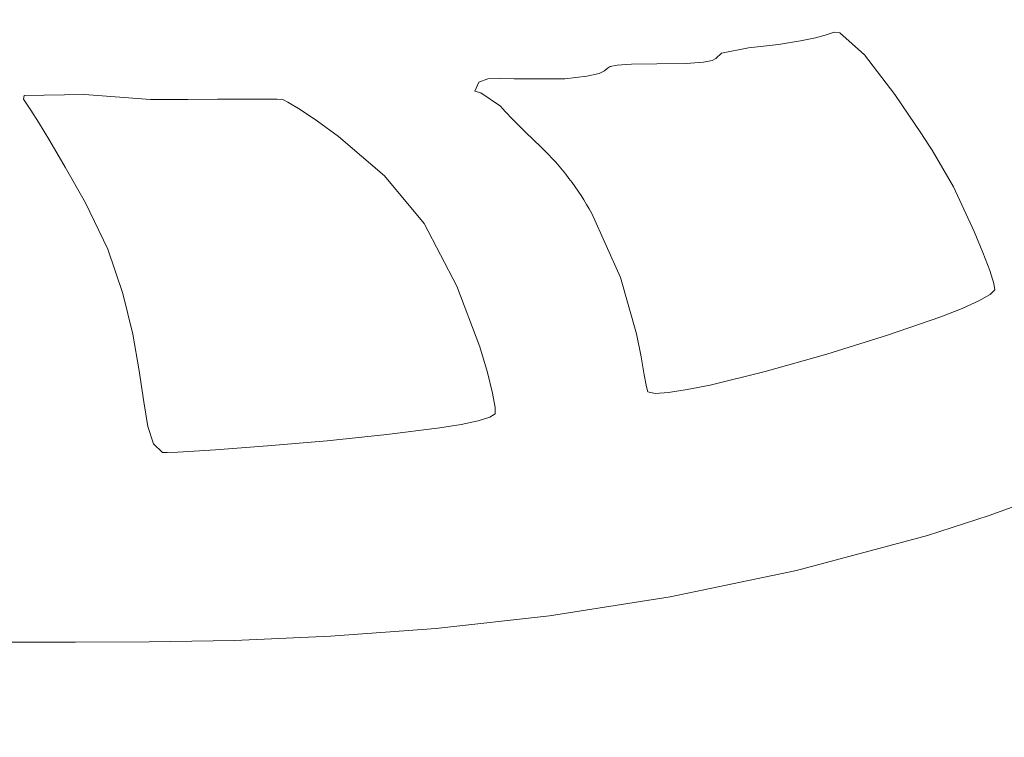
# Model space of a CAD drawing. Header units: millimetres. Extents: x -285 to 176, y -252 to 158.
# Tile 494 of 561: x 29.25 to 33.85, y 33.15 to 36.5. Entities that reach past the tile are written whole.
import ezdxf

# ---------------------------------------------------------------- set-up
doc = ezdxf.new("R2010")
doc.units = ezdxf.units.MM
doc.header["$MEASUREMENT"] = 0
doc.layers.add('Layer 1', color=7, linetype='Continuous')

msp = doc.modelspace()

# ---------------------------------------------------------------- linework, layer by layer
at = {"layer": 'Layer 1', "color": 1, "lineweight": 9}
msp.add_open_spline([(25.7509, 82.7633), (25.7509, 82.7633), (27.8852, 84.8976), (27.8852, 84.8976), (27.8852, 84.8976), (27.8852, 84.8976), (34.9583, 77.8244), (34.9583, 77.8244), (34.9583, 77.8244), (34.9583, 77.8244), (32.824, 75.6936), (32.824, 75.6936), (32.824, 75.6936), (32.824, 75.6936), (42.1833, 66.3344), (42.1833, 66.3344), (42.1833, 66.3344), (42.1833, 66.3344), (44.2505, 68.4017), (44.2505, 68.4017), (44.2505, 68.4017), (44.2505, 68.4017), (51.3202, 61.3285), (51.3202, 61.3285), (51.3202, 61.3285), (51.3202, 61.3285), (49.2529, 59.2613), (49.2529, 59.2613), (49.2529, 59.2613), (49.2529, 59.2613), (57.4973, 51.0203), (57.4973, 51.0203), (57.4973, 51.0203), (57.4973, 51.0203), (49.2918, 42.8147), (49.2918, 42.8147), (49.2918, 42.8147), (49.2918, 42.8147), (51.3202, 40.7828), (51.3202, 40.7828), (51.3202, 40.7828), (51.3202, 40.7828), (44.2505, 33.7096), (44.2505, 33.7096), (44.2505, 33.7096), (44.2505, 33.7096), (42.2185, 35.7416), (42.2185, 35.7416), (42.2185, 35.7416), (42.2185, 35.7416), (32.8593, 26.3824), (32.8593, 26.3824), (32.8593, 26.3824), (32.8593, 26.3824), (34.9583, 24.2869), (34.9583, 24.2869), (34.9583, 24.2869), (34.9583, 24.2869), (27.8852, 17.2137), (27.8852, 17.2137), (27.8852, 17.2137), (27.8852, 17.2137), (25.7897, 19.3127), (25.7897, 19.3127), (25.7897, 19.3127), (25.7897, 19.3127), (24.308, 17.831), (24.308, 17.831), (24.308, 17.831), (24.308, 17.831), (22.5017, 16.5505), (22.5017, 16.5505), (22.5017, 16.5505), (22.5017, 16.5505), (-21.5072, 16.5505), (-21.5072, 16.5505), (-21.5072, 16.5505), (-21.5072, 16.5505), (-21.8036, 16.5505), (-21.8036, 16.5505), (-21.8036, 16.5505), (-21.8036, 16.5505), (-51.2041, 16.5505), (-51.2041, 16.5505), (-51.2041, 16.5505), (-51.2041, 16.5505), (-51.2041, 27.7088), (-51.2041, 27.7088), (-51.2041, 27.7088), (-51.2041, 27.7088), (-54.0933, 27.7088), (-54.0933, 27.7088), (-54.0933, 27.7088), (-54.0933, 27.7088), (-54.0933, 43.0088), (-54.0933, 43.0088), (-54.0933, 43.0088), (-54.0933, 43.0088), (-51.2041, 43.0088), (-51.2041, 43.0088), (-51.2041, 43.0088), (-51.2041, 43.0088), (-51.2041, 59.0919), (-51.2041, 59.0919), (-51.2041, 59.0919), (-51.2041, 59.0919), (-54.0933, 59.0919), (-54.0933, 59.0919), (-54.0933, 59.0919), (-54.0933, 59.0919), (-54.0933, 74.3919), (-54.0933, 74.3919), (-54.0933, 74.3919), (-54.0933, 74.3919), (-51.2039, 74.3919), (-51.2039, 74.3919), (-51.2039, 74.3919), (-51.2039, 74.3919), (-51.2039, 85.5502), (-51.2039, 85.5502), (-51.2039, 85.5502), (-51.2039, 85.5502), (-21.5355, 85.5502), (-21.5355, 85.5502), (-21.5355, 85.5502), (-21.5355, 85.5502), (22.5017, 85.5502), (22.5017, 85.5502), (22.5017, 85.5502), (22.5017, 85.5502), (24.2127, 84.305), (24.2127, 84.305), (24.2127, 84.305), (24.2127, 84.305), (25.7509, 82.7633), (25.7509, 82.7633)], degree=3, knots=[0, 0, 0, 0, 0.028571, 0.028571, 0.028571, 0.028571, 0.057143, 0.057143, 0.057143, 0.057143, 0.085714, 0.085714, 0.085714, 0.085714, 0.114286, 0.114286, 0.114286, 0.114286, 0.142857, 0.142857, 0.142857, 0.142857, 0.171429, 0.171429, 0.171429, 0.171429, 0.2, 0.2, 0.2, 0.2, 0.228571, 0.228571, 0.228571, 0.228571, 0.257143, 0.257143, 0.257143, 0.257143, 0.285714, 0.285714, 0.285714, 0.285714, 0.314286, 0.314286, 0.314286, 0.314286, 0.342857, 0.342857, 0.342857, 0.342857, 0.371429, 0.371429, 0.371429, 0.371429, 0.4, 0.4, 0.4, 0.4, 0.428571, 0.428571, 0.428571, 0.428571, 0.457143, 0.457143, 0.457143, 0.457143, 0.485714, 0.485714, 0.485714, 0.485714, 0.514286, 0.514286, 0.514286, 0.514286, 0.542857, 0.542857, 0.542857, 0.542857, 0.571429, 0.571429, 0.571429, 0.571429, 0.6, 0.6, 0.6, 0.6, 0.628571, 0.628571, 0.628571, 0.628571, 0.657143, 0.657143, 0.657143, 0.657143, 0.685714, 0.685714, 0.685714, 0.685714, 0.714286, 0.714286, 0.714286, 0.714286, 0.742857, 0.742857, 0.742857, 0.742857, 0.771429, 0.771429, 0.771429, 0.771429, 0.8, 0.8, 0.8, 0.8, 0.828571, 0.828571, 0.828571, 0.828571, 0.857143, 0.857143, 0.857143, 0.857143, 0.885714, 0.885714, 0.885714, 0.885714, 0.914286, 0.914286, 0.914286, 0.914286, 0.942857, 0.942857, 0.942857, 0.942857, 1, 1, 1, 1], dxfattribs=at)
at = {"layer": 'Layer 1', "color": 3, "lineweight": 9}
for points, knots in [([(3.8363, 42.0456), (3.8363, 42.0456), (3.7199, 42.0475), (3.7199, 42.0475), (3.7199, 42.0475), (3.7199, 42.0475), (3.6247, 42.047), (3.6247, 42.047), (3.6247, 42.047), (3.6247, 42.047), (3.5506, 42.0352), (3.5506, 42.0352), (3.5506, 42.0352), (3.5506, 42.0352), (3.4976, 42.0033), (3.4976, 42.0033), (3.4976, 42.0033), (3.4976, 42.0033), (3.4659, 41.9821), (3.4659, 41.9821), (3.4659, 41.9821), (3.4659, 41.9821), (3.4685, 40.9677), (3.4685, 40.9677), (3.4685, 40.9677), (3.4685, 40.9677), (3.4711, 40.0186), (3.4711, 40.0186), (3.4711, 40.0186), (3.4711, 40.0186), (3.4735, 39.1348), (3.4735, 39.1348), (3.4735, 39.1348), (3.4735, 39.1348), (3.4759, 38.3164), (3.4759, 38.3164), (3.4759, 38.3164), (3.4759, 38.3164), (3.4781, 37.5633), (3.4781, 37.5633), (3.4781, 37.5633), (3.4781, 37.5633), (3.4803, 36.8756), (3.4803, 36.8756), (3.4803, 36.8756), (3.4803, 36.8756), (3.4824, 36.2532), (3.4824, 36.2532), (3.4824, 36.2532), (3.4824, 36.2532), (3.4845, 35.6961), (3.4845, 35.6961), (3.4845, 35.6961), (3.4845, 35.6961), (3.4864, 35.2044), (3.4864, 35.2044), (3.4864, 35.2044), (3.4864, 35.2044), (3.4882, 34.7781), (3.4882, 34.7781), (3.4882, 34.7781), (3.4882, 34.7781), (3.49, 34.4171), (3.49, 34.4171), (3.49, 34.4171), (3.49, 34.4171), (3.4917, 34.1216), (3.4917, 34.1216), (3.4917, 34.1216), (3.4917, 34.1216), (3.4933, 33.8914), (3.4933, 33.8914), (3.4933, 33.8914), (3.4933, 33.8914), (3.4948, 33.7266), (3.4948, 33.7266), (3.4948, 33.7266), (3.4948, 33.7266), (3.4963, 33.6271), (3.4963, 33.6271), (3.4963, 33.6271), (3.4963, 33.6271), (3.4976, 33.5931), (3.4976, 33.5931), (3.4976, 33.5931), (3.4976, 33.5931), (3.5294, 33.5613), (3.5294, 33.5613), (3.5294, 33.5613), (3.5294, 33.5613), (14.1021, 33.5613), (14.1021, 33.5613), (14.1021, 33.5613), (14.1021, 33.5613), (14.1537, 33.5681), (14.1537, 33.5681), (14.1537, 33.5681), (14.1537, 33.5681), (14.2215, 33.5738), (14.2215, 33.5738), (14.2215, 33.5738), (14.2215, 33.5738), (14.3282, 33.5787), (14.3282, 33.5787), (14.3282, 33.5787), (14.3282, 33.5787), (14.4962, 33.5827), (14.4962, 33.5827), (14.4962, 33.5827), (14.4962, 33.5827), (14.6103, 33.5844), (14.6103, 33.5844), (14.6103, 33.5844), (14.6103, 33.5844), (14.7482, 33.5859), (14.7482, 33.5859), (14.7482, 33.5859), (14.7482, 33.5859), (14.9127, 33.5872), (14.9127, 33.5872), (14.9127, 33.5872), (14.9127, 33.5872), (15.1067, 33.5884), (15.1067, 33.5884), (15.1067, 33.5884), (15.1067, 33.5884), (15.3329, 33.5895), (15.3329, 33.5895), (15.3329, 33.5895), (15.3329, 33.5895), (15.5942, 33.5904), (15.5942, 33.5904), (15.5942, 33.5904), (15.5942, 33.5904), (15.8935, 33.5911), (15.8935, 33.5911), (15.8935, 33.5911), (15.8935, 33.5911), (16.2334, 33.5918), (16.2334, 33.5918), (16.2334, 33.5918), (16.2334, 33.5918), (16.6169, 33.5923), (16.6169, 33.5923), (16.6169, 33.5923), (16.6169, 33.5923), (17.0467, 33.5927), (17.0467, 33.5927), (17.0467, 33.5927), (17.0467, 33.5927), (17.5257, 33.5931), (17.5257, 33.5931), (17.5257, 33.5931), (17.5257, 33.5931), (18.0568, 33.5933), (18.0568, 33.5933), (18.0568, 33.5933), (18.0568, 33.5933), (18.6426, 33.5935), (18.6426, 33.5935), (18.6426, 33.5935), (18.6426, 33.5935), (19.2861, 33.5936), (19.2861, 33.5936), (19.2861, 33.5936), (19.2861, 33.5936), (19.9901, 33.5936), (19.9901, 33.5936), (19.9901, 33.5936), (19.9901, 33.5936), (20.7573, 33.5936), (20.7573, 33.5936), (20.7573, 33.5936), (20.7573, 33.5936), (21.5906, 33.5936), (21.5906, 33.5936), (21.5906, 33.5936), (21.5906, 33.5936), (22.4929, 33.5935), (22.4929, 33.5935), (22.4929, 33.5935), (22.4929, 33.5935), (23.4668, 33.5934), (23.4668, 33.5934), (23.4668, 33.5934), (23.4668, 33.5934), (24.5154, 33.5934), (24.5154, 33.5934), (24.5154, 33.5934), (24.5154, 33.5934), (25.6413, 33.5933), (25.6413, 33.5933), (25.6413, 33.5933), (25.6413, 33.5933), (26.8474, 33.5932), (26.8474, 33.5932), (26.8474, 33.5932), (26.8474, 33.5932), (28.1366, 33.5931), (28.1366, 33.5931), (28.1366, 33.5931), (28.1366, 33.5931), (29.5115, 33.5931), (29.5115, 33.5931), (29.5115, 33.5931), (29.5115, 33.5931), (29.8546, 33.5942), (29.8546, 33.5942), (29.8546, 33.5942), (29.8546, 33.5942), (30.2528, 33.6014), (30.2528, 33.6014), (30.2528, 33.6014), (30.2528, 33.6014), (30.7007, 33.6203), (30.7007, 33.6203), (30.7007, 33.6203), (30.7007, 33.6203), (31.1925, 33.6566), (31.1925, 33.6566), (31.1925, 33.6566), (31.1925, 33.6566), (31.7227, 33.7161), (31.7227, 33.7161), (31.7227, 33.7161), (31.7227, 33.7161), (32.2857, 33.8044), (32.2857, 33.8044), (32.2857, 33.8044), (32.2857, 33.8044), (32.8758, 33.9274), (32.8758, 33.9274), (32.8758, 33.9274), (32.8758, 33.9274), (33.4873, 34.0905), (33.4873, 34.0905), (33.4873, 34.0905), (33.4873, 34.0905), (33.7741, 34.1835), (33.7741, 34.1835), (33.7741, 34.1835), (33.7741, 34.1835), (34.1084, 34.3053), (34.1084, 34.3053), (34.1084, 34.3053), (34.1084, 34.3053), (34.4786, 34.4543), (34.4786, 34.4543), (34.4786, 34.4543), (34.4786, 34.4543), (34.8733, 34.6289), (34.8733, 34.6289), (34.8733, 34.6289), (34.8733, 34.6289), (35.6904, 35.0485), (35.6904, 35.0485), (35.6904, 35.0485), (35.6904, 35.0485), (36.4682, 35.551), (36.4682, 35.551), (36.4682, 35.551), (36.8845, 35.8716), (37.2771, 36.2217), (37.643, 36.5987), (37.643, 36.5987), (37.643, 36.5987), (37.9878, 36.9748), (37.9878, 36.9748), (37.9878, 36.9748), (37.9878, 36.9748), (38.2979, 37.3634), (38.2979, 37.3634), (38.2979, 37.3634), (38.2979, 37.3634), (38.4228, 37.5382), (38.4228, 37.5382), (38.4228, 37.5382), (38.4228, 37.5382), (38.5186, 37.6872), (38.5186, 37.6872), (38.5186, 37.6872), (38.5186, 37.6872), (38.5785, 37.8006), (38.5785, 37.8006), (38.5785, 37.8006), (38.5785, 37.8006), (38.5955, 37.8687), (38.5955, 37.8687), (38.5955, 37.8687), (38.5955, 37.8687), (38.5715, 37.9068), (38.5715, 37.9068), (38.5715, 37.9068), (38.5715, 37.9068), (38.5107, 37.99), (38.5107, 37.99), (38.5107, 37.99), (38.5107, 37.99), (38.4218, 38.1074), (38.4218, 38.1074), (38.4218, 38.1074), (38.4218, 38.1074), (38.3138, 38.2484), (38.3138, 38.2484), (38.3138, 38.2484), (38.3138, 38.2484), (38.0752, 38.5578), (38.0752, 38.5578), (38.0752, 38.5578), (38.0752, 38.5578), (37.8653, 38.8318), (37.8653, 38.8318), (37.8653, 38.8318), (37.8653, 38.8318), (37.8448, 38.8549), (37.8448, 38.8549), (37.8448, 38.8549), (37.8448, 38.8549), (37.7911, 38.9144), (37.7911, 38.9144), (37.7911, 38.9144), (37.7911, 38.9144), (37.708, 39.0037), (37.708, 39.0037), (37.708, 39.0037), (37.708, 39.0037), (37.5994, 39.1163), (37.5994, 39.1163), (37.5994, 39.1163), (37.5994, 39.1163), (37.3211, 39.385), (37.3211, 39.385), (37.3211, 39.385), (37.3211, 39.385), (36.9868, 39.6679), (36.9868, 39.6679), (36.9868, 39.6679), (36.9868, 39.6679), (36.9701, 39.6878), (36.9701, 39.6878), (36.9701, 39.6878), (36.9701, 39.6878), (36.9209, 39.7418), (36.9209, 39.7418), (36.9209, 39.7418), (36.9209, 39.7418), (36.821, 39.8339), (36.821, 39.8339), (36.821, 39.8339), (36.821, 39.8339), (36.6522, 39.9678), (36.6522, 39.9678), (36.6522, 39.9678), (36.6522, 39.9678), (36.5362, 40.0516), (36.5362, 40.0516), (36.5362, 40.0516), (36.5362, 40.0516), (36.3962, 40.1473), (36.3962, 40.1473), (36.3962, 40.1473), (36.3962, 40.1473), (36.2299, 40.2554), (36.2299, 40.2554), (36.2299, 40.2554), (36.2299, 40.2554), (36.0349, 40.3764), (36.0349, 40.3764), (36.0349, 40.3764), (36.0349, 40.3764), (35.809, 40.5106), (35.809, 40.5106), (35.809, 40.5106), (35.809, 40.5106), (35.5499, 40.6586), (35.5499, 40.6586), (35.5499, 40.6586), (35.5499, 40.6586), (35.2554, 40.8209), (35.2554, 40.8209), (35.2554, 40.8209), (35.2554, 40.8209), (34.9231, 40.9979), (34.9231, 40.9979), (34.9231, 40.9979), (34.9231, 40.9979), (34.6913, 41.1075), (34.6913, 41.1075), (34.6913, 41.1075), (34.6913, 41.1075), (34.3889, 41.2301), (34.3889, 41.2301), (34.3889, 41.2301), (34.3889, 41.2301), (34.0378, 41.3583), (34.0378, 41.3583), (34.0378, 41.3583), (34.0378, 41.3583), (33.6602, 41.4847), (33.6602, 41.4847), (33.6602, 41.4847), (33.6602, 41.4847), (33.2779, 41.6019), (33.2779, 41.6019), (33.2779, 41.6019), (33.2779, 41.6019), (32.9129, 41.7024), (32.9129, 41.7024), (32.9129, 41.7024), (32.9129, 41.7024), (32.5874, 41.7787), (32.5874, 41.7787), (32.5874, 41.7787), (32.5874, 41.7787), (32.3231, 41.8234), (32.3231, 41.8234), (32.3231, 41.8234), (32.3231, 41.8234), (32.1374, 41.8474), (32.1374, 41.8474), (32.1374, 41.8474), (32.1374, 41.8474), (31.9853, 41.8704), (31.9853, 41.8704), (31.9853, 41.8704), (31.9853, 41.8704), (31.8592, 41.8924), (31.8592, 41.8924), (31.8592, 41.8924), (31.8592, 41.8924), (31.7517, 41.9132), (31.7517, 41.9132), (31.7517, 41.9132), (31.7517, 41.9132), (31.5618, 41.9511), (31.5618, 41.9511), (31.5618, 41.9511), (31.5618, 41.9511), (31.3552, 41.9835), (31.3552, 41.9835), (31.3552, 41.9835), (31.3552, 41.9835), (31.2267, 41.9974), (31.2267, 41.9974), (31.2267, 41.9974), (31.2267, 41.9974), (31.0713, 42.0097), (31.0713, 42.0097), (31.0713, 42.0097), (31.0713, 42.0097), (30.8816, 42.0204), (30.8816, 42.0204), (30.8816, 42.0204), (30.8816, 42.0204), (30.6498, 42.0293), (30.6498, 42.0293), (30.6498, 42.0293), (30.6498, 42.0293), (30.3685, 42.0363), (30.3685, 42.0363), (30.3685, 42.0363), (30.3685, 42.0363), (30.0301, 42.0414), (30.0301, 42.0414), (30.0301, 42.0414), (30.0301, 42.0414), (29.627, 42.0446), (29.627, 42.0446), (29.627, 42.0446), (29.627, 42.0446), (29.1516, 42.0456), (29.1516, 42.0456), (29.1516, 42.0456), (29.1516, 42.0456), (3.8363, 42.0456), (3.8363, 42.0456)], [0, 0, 0, 0, 0.008333, 0.008333, 0.008333, 0.008333, 0.016667, 0.016667, 0.016667, 0.016667, 0.025, 0.025, 0.025, 0.025, 0.033333, 0.033333, 0.033333, 0.033333, 0.041667, 0.041667, 0.041667, 0.041667, 0.05, 0.05, 0.05, 0.05, 0.058333, 0.058333, 0.058333, 0.058333, 0.066667, 0.066667, 0.066667, 0.066667, 0.075, 0.075, 0.075, 0.075, 0.083333, 0.083333, 0.083333, 0.083333, 0.091667, 0.091667, 0.091667, 0.091667, 0.1, 0.1, 0.1, 0.1, 0.108333, 0.108333, 0.108333, 0.108333, 0.116667, 0.116667, 0.116667, 0.116667, 0.125, 0.125, 0.125, 0.125, 0.133333, 0.133333, 0.133333, 0.133333, 0.141667, 0.141667, 0.141667, 0.141667, 0.15, 0.15, 0.15, 0.15, 0.158333, 0.158333, 0.158333, 0.158333, 0.166667, 0.166667, 0.166667, 0.166667, 0.175, 0.175, 0.175, 0.175, 0.183333, 0.183333, 0.183333, 0.183333, 0.191667, 0.191667, 0.191667, 0.191667, 0.2, 0.2, 0.2, 0.2, 0.208333, 0.208333, 0.208333, 0.208333, 0.216667, 0.216667, 0.216667, 0.216667, 0.225, 0.225, 0.225, 0.225, 0.233333, 0.233333, 0.233333, 0.233333, 0.241667, 0.241667, 0.241667, 0.241667, 0.25, 0.25, 0.25, 0.25, 0.258333, 0.258333, 0.258333, 0.258333, 0.266667, 0.266667, 0.266667, 0.266667, 0.275, 0.275, 0.275, 0.275, 0.283333, 0.283333, 0.283333, 0.283333, 0.291667, 0.291667, 0.291667, 0.291667, 0.3, 0.3, 0.3, 0.3, 0.308333, 0.308333, 0.308333, 0.308333, 0.316667, 0.316667, 0.316667, 0.316667, 0.325, 0.325, 0.325, 0.325, 0.333333, 0.333333, 0.333333, 0.333333, 0.341667, 0.341667, 0.341667, 0.341667, 0.35, 0.35, 0.35, 0.35, 0.358333, 0.358333, 0.358333, 0.358333, 0.366667, 0.366667, 0.366667, 0.366667, 0.375, 0.375, 0.375, 0.375, 0.383333, 0.383333, 0.383333, 0.383333, 0.391667, 0.391667, 0.391667, 0.391667, 0.4, 0.4, 0.4, 0.4, 0.408333, 0.408333, 0.408333, 0.408333, 0.416667, 0.416667, 0.416667, 0.416667, 0.425, 0.425, 0.425, 0.425, 0.433333, 0.433333, 0.433333, 0.433333, 0.441667, 0.441667, 0.441667, 0.441667, 0.45, 0.45, 0.45, 0.45, 0.458333, 0.458333, 0.458333, 0.458333, 0.466667, 0.466667, 0.466667, 0.466667, 0.475, 0.475, 0.475, 0.475, 0.483333, 0.483333, 0.483333, 0.483333, 0.491667, 0.491667, 0.491667, 0.491667, 0.5, 0.5, 0.5, 0.5, 0.508333, 0.508333, 0.508333, 0.508333, 0.516667, 0.516667, 0.516667, 0.516667, 0.525, 0.525, 0.525, 0.525, 0.533333, 0.533333, 0.533333, 0.533333, 0.541667, 0.541667, 0.541667, 0.541667, 0.55, 0.55, 0.55, 0.55, 0.558333, 0.558333, 0.558333, 0.558333, 0.566667, 0.566667, 0.566667, 0.566667, 0.575, 0.575, 0.575, 0.575, 0.583333, 0.583333, 0.583333, 0.583333, 0.591667, 0.591667, 0.591667, 0.591667, 0.6, 0.6, 0.6, 0.6, 0.608333, 0.608333, 0.608333, 0.608333, 0.616667, 0.616667, 0.616667, 0.616667, 0.625, 0.625, 0.625, 0.625, 0.633333, 0.633333, 0.633333, 0.633333, 0.641667, 0.641667, 0.641667, 0.641667, 0.65, 0.65, 0.65, 0.65, 0.658333, 0.658333, 0.658333, 0.658333, 0.666667, 0.666667, 0.666667, 0.666667, 0.675, 0.675, 0.675, 0.675, 0.683333, 0.683333, 0.683333, 0.683333, 0.691667, 0.691667, 0.691667, 0.691667, 0.7, 0.7, 0.7, 0.7, 0.708333, 0.708333, 0.708333, 0.708333, 0.716667, 0.716667, 0.716667, 0.716667, 0.725, 0.725, 0.725, 0.725, 0.733333, 0.733333, 0.733333, 0.733333, 0.741667, 0.741667, 0.741667, 0.741667, 0.75, 0.75, 0.75, 0.75, 0.758333, 0.758333, 0.758333, 0.758333, 0.766667, 0.766667, 0.766667, 0.766667, 0.775, 0.775, 0.775, 0.775, 0.783333, 0.783333, 0.783333, 0.783333, 0.791667, 0.791667, 0.791667, 0.791667, 0.8, 0.8, 0.8, 0.8, 0.808333, 0.808333, 0.808333, 0.808333, 0.816667, 0.816667, 0.816667, 0.816667, 0.825, 0.825, 0.825, 0.825, 0.833333, 0.833333, 0.833333, 0.833333, 0.841667, 0.841667, 0.841667, 0.841667, 0.85, 0.85, 0.85, 0.85, 0.858333, 0.858333, 0.858333, 0.858333, 0.866667, 0.866667, 0.866667, 0.866667, 0.875, 0.875, 0.875, 0.875, 0.883333, 0.883333, 0.883333, 0.883333, 0.891667, 0.891667, 0.891667, 0.891667, 0.9, 0.9, 0.9, 0.9, 0.908333, 0.908333, 0.908333, 0.908333, 0.916667, 0.916667, 0.916667, 0.916667, 0.925, 0.925, 0.925, 0.925, 0.933333, 0.933333, 0.933333, 0.933333, 0.941667, 0.941667, 0.941667, 0.941667, 0.95, 0.95, 0.95, 0.95, 0.958333, 0.958333, 0.958333, 0.958333, 0.966667, 0.966667, 0.966667, 0.966667, 0.975, 0.975, 0.975, 0.975, 0.983333, 0.983333, 0.983333, 0.983333, 1, 1, 1, 1]), ([(31.3742, 36.1649), (31.3742, 36.1649), (31.4025, 36.1574), (31.4025, 36.1574), (31.4025, 36.1574), (31.4025, 36.1574), (31.4941, 36.0943), (31.4941, 36.0943), (31.4941, 36.0943), (31.5546, 36.0279), (31.6182, 35.9643), (31.6846, 35.9038), (31.6846, 35.9038), (31.7778, 35.8122), (31.8574, 35.7076), (31.921, 35.5934), (31.921, 35.5934), (31.921, 35.5934), (32.0546, 35.2956), (32.0546, 35.2956), (32.0546, 35.2956), (32.0546, 35.2956), (32.1296, 35.0316), (32.1296, 35.0316), (32.1296, 35.0316), (32.1296, 35.0316), (32.1513, 34.9244), (32.1513, 34.9244), (32.1513, 34.9244), (32.1513, 34.9244), (32.1656, 34.8403), (32.1656, 34.8403), (32.1656, 34.8403), (32.1656, 34.8403), (32.175, 34.7842), (32.175, 34.7842), (32.175, 34.7842), (32.175, 34.7842), (32.182, 34.7608), (32.182, 34.7608), (32.182, 34.7608), (32.182, 34.7608), (32.2162, 34.754), (32.2162, 34.754), (32.2162, 34.754), (32.2162, 34.754), (32.2787, 34.758), (32.2787, 34.758), (32.2787, 34.758), (32.2787, 34.758), (32.3654, 34.7714), (32.3654, 34.7714), (32.3654, 34.7714), (32.3654, 34.7714), (32.4723, 34.7931), (32.4723, 34.7931), (32.4723, 34.7931), (32.4723, 34.7931), (32.7294, 34.856), (32.7294, 34.856), (32.7294, 34.856), (32.7294, 34.856), (33.0168, 34.9368), (33.0168, 34.9368), (33.0168, 34.9368), (33.0168, 34.9368), (33.3011, 35.0253), (33.3011, 35.0253), (33.3011, 35.0253), (33.3011, 35.0253), (33.5488, 35.1116), (33.5488, 35.1116), (33.5488, 35.1116), (33.5488, 35.1116), (33.6486, 35.1507), (33.6486, 35.1507), (33.6486, 35.1507), (33.6486, 35.1507), (33.7267, 35.1855), (33.7267, 35.1855), (33.7267, 35.1855), (33.7267, 35.1855), (33.779, 35.2148), (33.779, 35.2148), (33.779, 35.2148), (33.779, 35.2148), (33.8013, 35.2371), (33.8013, 35.2371), (33.8013, 35.2371), (33.8013, 35.2371), (33.7969, 35.267), (33.7969, 35.267), (33.7969, 35.267), (33.7969, 35.267), (33.7774, 35.3277), (33.7774, 35.3277), (33.7774, 35.3277), (33.7774, 35.3277), (33.7459, 35.411), (33.7459, 35.411), (33.7459, 35.411), (33.7459, 35.411), (33.7052, 35.5092), (33.7052, 35.5092), (33.7052, 35.5092), (33.7052, 35.5092), (33.6079, 35.7178), (33.6079, 35.7178), (33.6079, 35.7178), (33.6079, 35.7178), (33.5085, 35.8897), (33.5085, 35.8897), (33.5085, 35.8897), (33.5085, 35.8897), (33.4937, 35.9125), (33.4937, 35.9125), (33.4937, 35.9125), (33.4937, 35.9125), (33.4557, 35.9707), (33.4557, 35.9707), (33.4557, 35.9707), (33.4557, 35.9707), (33.4006, 36.0531), (33.4006, 36.0531), (33.4006, 36.0531), (33.4006, 36.0531), (33.3343, 36.1486), (33.3343, 36.1486), (33.3343, 36.1486), (33.3343, 36.1486), (33.1925, 36.3337), (33.1925, 36.3337), (33.1925, 36.3337), (33.1925, 36.3337), (33.0781, 36.4365), (33.0781, 36.4365), (33.0781, 36.4365), (33.0781, 36.4365), (33.0516, 36.4394), (33.0516, 36.4394), (33.0516, 36.4394), (33.0516, 36.4394), (33.0089, 36.425), (33.0089, 36.425), (33.0089, 36.425), (33.0089, 36.425), (32.964, 36.4131), (32.964, 36.4131), (32.964, 36.4131), (32.964, 36.4131), (32.8941, 36.3988), (32.8941, 36.3988), (32.8941, 36.3988), (32.8941, 36.3988), (32.7921, 36.3829), (32.7921, 36.3829), (32.7921, 36.3829), (32.7921, 36.3829), (32.6512, 36.3659), (32.6512, 36.3659), (32.6512, 36.3659), (32.6512, 36.3659), (32.525, 36.341), (32.525, 36.341), (32.525, 36.341), (32.525, 36.341), (32.4987, 36.317), (32.4987, 36.317), (32.4987, 36.317), (32.4987, 36.317), (32.4822, 36.307), (32.4822, 36.307), (32.4822, 36.307), (32.4822, 36.307), (32.4419, 36.299), (32.4419, 36.299), (32.4419, 36.299), (32.4419, 36.299), (32.3614, 36.2938), (32.3614, 36.2938), (32.3614, 36.2938), (32.3614, 36.2938), (32.2244, 36.2919), (32.2244, 36.2919), (32.2244, 36.2919), (32.2244, 36.2919), (32.1059, 36.2903), (32.1059, 36.2903), (32.1059, 36.2903), (32.1059, 36.2903), (32.0386, 36.2859), (32.0386, 36.2859), (32.0386, 36.2859), (32.0386, 36.2859), (32.0061, 36.2789), (32.0061, 36.2789), (32.0061, 36.2789), (32.0061, 36.2789), (31.992, 36.2699), (31.992, 36.2699), (31.992, 36.2699), (31.992, 36.2699), (31.9801, 36.2592), (31.9801, 36.2592), (31.9801, 36.2592), (31.9801, 36.2592), (31.9541, 36.2473), (31.9541, 36.2473), (31.9541, 36.2473), (31.9541, 36.2473), (31.8975, 36.2345), (31.8975, 36.2345), (31.8975, 36.2345), (31.8975, 36.2345), (31.794, 36.2213), (31.794, 36.2213), (31.794, 36.2213), (31.794, 36.2213), (31.5577, 36.2213), (31.5577, 36.2213), (31.5577, 36.2213), (31.5577, 36.2213), (31.4928, 36.2234), (31.4928, 36.2234), (31.4928, 36.2234), (31.4928, 36.2234), (31.4355, 36.2222), (31.4355, 36.2222), (31.4355, 36.2222), (31.4355, 36.2222), (31.3935, 36.2065), (31.3935, 36.2065), (31.3935, 36.2065), (31.3935, 36.2065), (31.3742, 36.1649), (31.3742, 36.1649)], [0, 0, 0, 0, 0.016667, 0.016667, 0.016667, 0.016667, 0.033333, 0.033333, 0.033333, 0.033333, 0.05, 0.05, 0.05, 0.05, 0.066667, 0.066667, 0.066667, 0.066667, 0.083333, 0.083333, 0.083333, 0.083333, 0.1, 0.1, 0.1, 0.1, 0.116667, 0.116667, 0.116667, 0.116667, 0.133333, 0.133333, 0.133333, 0.133333, 0.15, 0.15, 0.15, 0.15, 0.166667, 0.166667, 0.166667, 0.166667, 0.183333, 0.183333, 0.183333, 0.183333, 0.2, 0.2, 0.2, 0.2, 0.216667, 0.216667, 0.216667, 0.216667, 0.233333, 0.233333, 0.233333, 0.233333, 0.25, 0.25, 0.25, 0.25, 0.266667, 0.266667, 0.266667, 0.266667, 0.283333, 0.283333, 0.283333, 0.283333, 0.3, 0.3, 0.3, 0.3, 0.316667, 0.316667, 0.316667, 0.316667, 0.333333, 0.333333, 0.333333, 0.333333, 0.35, 0.35, 0.35, 0.35, 0.366667, 0.366667, 0.366667, 0.366667, 0.383333, 0.383333, 0.383333, 0.383333, 0.4, 0.4, 0.4, 0.4, 0.416667, 0.416667, 0.416667, 0.416667, 0.433333, 0.433333, 0.433333, 0.433333, 0.45, 0.45, 0.45, 0.45, 0.466667, 0.466667, 0.466667, 0.466667, 0.483333, 0.483333, 0.483333, 0.483333, 0.5, 0.5, 0.5, 0.5, 0.516667, 0.516667, 0.516667, 0.516667, 0.533333, 0.533333, 0.533333, 0.533333, 0.55, 0.55, 0.55, 0.55, 0.566667, 0.566667, 0.566667, 0.566667, 0.583333, 0.583333, 0.583333, 0.583333, 0.6, 0.6, 0.6, 0.6, 0.616667, 0.616667, 0.616667, 0.616667, 0.633333, 0.633333, 0.633333, 0.633333, 0.65, 0.65, 0.65, 0.65, 0.666667, 0.666667, 0.666667, 0.666667, 0.683333, 0.683333, 0.683333, 0.683333, 0.7, 0.7, 0.7, 0.7, 0.716667, 0.716667, 0.716667, 0.716667, 0.733333, 0.733333, 0.733333, 0.733333, 0.75, 0.75, 0.75, 0.75, 0.766667, 0.766667, 0.766667, 0.766667, 0.783333, 0.783333, 0.783333, 0.783333, 0.8, 0.8, 0.8, 0.8, 0.816667, 0.816667, 0.816667, 0.816667, 0.833333, 0.833333, 0.833333, 0.833333, 0.85, 0.85, 0.85, 0.85, 0.866667, 0.866667, 0.866667, 0.866667, 0.883333, 0.883333, 0.883333, 0.883333, 0.9, 0.9, 0.9, 0.9, 0.916667, 0.916667, 0.916667, 0.916667, 0.933333, 0.933333, 0.933333, 0.933333, 0.95, 0.95, 0.95, 0.95, 0.966667, 0.966667, 0.966667, 0.966667, 1, 1, 1, 1]), ([(29.9172, 34.4786), (29.9172, 34.4786), (29.9382, 34.478), (29.9382, 34.478), (29.9382, 34.478), (29.9382, 34.478), (29.9891, 34.4798), (29.9891, 34.4798), (29.9891, 34.4798), (29.9891, 34.4798), (30.0657, 34.484), (30.0657, 34.484), (30.0657, 34.484), (30.0657, 34.484), (30.1637, 34.4904), (30.1637, 34.4904), (30.1637, 34.4904), (30.1637, 34.4904), (30.4071, 34.5086), (30.4071, 34.5086), (30.4071, 34.5086), (30.4071, 34.5086), (30.6854, 34.5328), (30.6854, 34.5328), (30.6854, 34.5328), (30.6854, 34.5328), (30.9646, 34.5616), (30.9646, 34.5616), (30.9646, 34.5616), (30.9646, 34.5616), (31.211, 34.5932), (31.211, 34.5932), (31.211, 34.5932), (31.211, 34.5932), (31.3113, 34.6096), (31.3113, 34.6096), (31.3113, 34.6096), (31.3113, 34.6096), (31.3906, 34.626), (31.3906, 34.626), (31.3906, 34.626), (31.3906, 34.626), (31.4447, 34.6424), (31.4447, 34.6424), (31.4447, 34.6424), (31.4447, 34.6424), (31.4694, 34.6585), (31.4694, 34.6585), (31.4694, 34.6585), (31.4694, 34.6585), (31.4689, 34.6885), (31.4689, 34.6885), (31.4689, 34.6885), (31.4689, 34.6885), (31.4568, 34.7553), (31.4568, 34.7553), (31.4568, 34.7553), (31.4568, 34.7553), (31.433, 34.8521), (31.433, 34.8521), (31.433, 34.8521), (31.433, 34.8521), (31.3975, 34.972), (31.3975, 34.972), (31.3975, 34.972), (31.3975, 34.972), (31.2913, 35.2543), (31.2913, 35.2543), (31.2913, 35.2543), (31.2913, 35.2543), (31.1379, 35.5475), (31.1379, 35.5475), (31.1379, 35.5475), (31.1379, 35.5475), (30.9534, 35.7699), (30.9534, 35.7699), (30.9534, 35.7699), (30.9534, 35.7699), (30.7392, 35.9532), (30.7392, 35.9532), (30.7392, 35.9532), (30.7392, 35.9532), (30.641, 36.0242), (30.641, 36.0242), (30.641, 36.0242), (30.641, 36.0242), (30.5594, 36.0783), (30.5594, 36.0783), (30.5594, 36.0783), (30.5594, 36.0783), (30.5024, 36.113), (30.5024, 36.113), (30.5024, 36.113), (30.5024, 36.113), (30.4781, 36.126), (30.4781, 36.126), (30.4781, 36.126), (30.4781, 36.126), (30.4526, 36.1275), (30.4526, 36.1275), (30.4526, 36.1275), (30.4526, 36.1275), (30.3612, 36.1274), (30.3612, 36.1274), (30.3612, 36.1274), (30.3612, 36.1274), (30.2815, 36.127), (30.2815, 36.127), (30.2815, 36.127), (30.2815, 36.127), (30.174, 36.1265), (30.174, 36.1265), (30.174, 36.1265), (30.174, 36.1265), (30.035, 36.1262), (30.035, 36.1262), (30.035, 36.1262), (30.035, 36.1262), (29.8607, 36.126), (29.8607, 36.126), (29.8607, 36.126), (29.8607, 36.126), (29.553, 36.1481), (29.553, 36.1481), (29.553, 36.1481), (29.553, 36.1481), (29.2716, 36.1437), (29.2716, 36.1437), (29.2716, 36.1437), (29.2716, 36.1437), (29.2692, 36.127), (29.2692, 36.127), (29.2692, 36.127), (29.2692, 36.127), (29.3021, 36.0758), (29.3021, 36.0758), (29.3021, 36.0758), (29.3021, 36.0758), (29.3383, 36.0196), (29.3383, 36.0196), (29.3383, 36.0196), (29.3383, 36.0196), (29.3912, 35.9334), (29.3912, 35.9334), (29.3912, 35.9334), (29.3912, 35.9334), (29.4633, 35.8101), (29.4633, 35.8101), (29.4633, 35.8101), (29.4633, 35.8101), (29.5573, 35.6427), (29.5573, 35.6427), (29.5573, 35.6427), (29.5573, 35.6427), (29.6614, 35.4266), (29.6614, 35.4266), (29.6614, 35.4266), (29.6614, 35.4266), (29.7326, 35.2207), (29.7326, 35.2207), (29.7326, 35.2207), (29.7326, 35.2207), (29.7791, 35.0301), (29.7791, 35.0301), (29.7791, 35.0301), (29.7791, 35.0301), (29.8087, 34.8596), (29.8087, 34.8596), (29.8087, 34.8596), (29.8087, 34.8596), (29.8294, 34.7142), (29.8294, 34.7142), (29.8294, 34.7142), (29.8294, 34.7142), (29.8491, 34.599), (29.8491, 34.599), (29.8491, 34.599), (29.8491, 34.599), (29.8757, 34.5188), (29.8757, 34.5188), (29.8757, 34.5188), (29.8757, 34.5188), (29.9172, 34.4786), (29.9172, 34.4786)], [0, 0, 0, 0, 0.021277, 0.021277, 0.021277, 0.021277, 0.042553, 0.042553, 0.042553, 0.042553, 0.06383, 0.06383, 0.06383, 0.06383, 0.085106, 0.085106, 0.085106, 0.085106, 0.106383, 0.106383, 0.106383, 0.106383, 0.12766, 0.12766, 0.12766, 0.12766, 0.148936, 0.148936, 0.148936, 0.148936, 0.170213, 0.170213, 0.170213, 0.170213, 0.191489, 0.191489, 0.191489, 0.191489, 0.212766, 0.212766, 0.212766, 0.212766, 0.234043, 0.234043, 0.234043, 0.234043, 0.255319, 0.255319, 0.255319, 0.255319, 0.276596, 0.276596, 0.276596, 0.276596, 0.297872, 0.297872, 0.297872, 0.297872, 0.319149, 0.319149, 0.319149, 0.319149, 0.340426, 0.340426, 0.340426, 0.340426, 0.361702, 0.361702, 0.361702, 0.361702, 0.382979, 0.382979, 0.382979, 0.382979, 0.404255, 0.404255, 0.404255, 0.404255, 0.425532, 0.425532, 0.425532, 0.425532, 0.446809, 0.446809, 0.446809, 0.446809, 0.468085, 0.468085, 0.468085, 0.468085, 0.489362, 0.489362, 0.489362, 0.489362, 0.510638, 0.510638, 0.510638, 0.510638, 0.531915, 0.531915, 0.531915, 0.531915, 0.553191, 0.553191, 0.553191, 0.553191, 0.574468, 0.574468, 0.574468, 0.574468, 0.595745, 0.595745, 0.595745, 0.595745, 0.617021, 0.617021, 0.617021, 0.617021, 0.638298, 0.638298, 0.638298, 0.638298, 0.659574, 0.659574, 0.659574, 0.659574, 0.680851, 0.680851, 0.680851, 0.680851, 0.702128, 0.702128, 0.702128, 0.702128, 0.723404, 0.723404, 0.723404, 0.723404, 0.744681, 0.744681, 0.744681, 0.744681, 0.765957, 0.765957, 0.765957, 0.765957, 0.787234, 0.787234, 0.787234, 0.787234, 0.808511, 0.808511, 0.808511, 0.808511, 0.829787, 0.829787, 0.829787, 0.829787, 0.851064, 0.851064, 0.851064, 0.851064, 0.87234, 0.87234, 0.87234, 0.87234, 0.893617, 0.893617, 0.893617, 0.893617, 0.914894, 0.914894, 0.914894, 0.914894, 0.93617, 0.93617, 0.93617, 0.93617, 0.957447, 0.957447, 0.957447, 0.957447, 1, 1, 1, 1])]:
    msp.add_open_spline(points, degree=3, knots=knots, dxfattribs=at)

doc.saveas('drawing.dxf')
